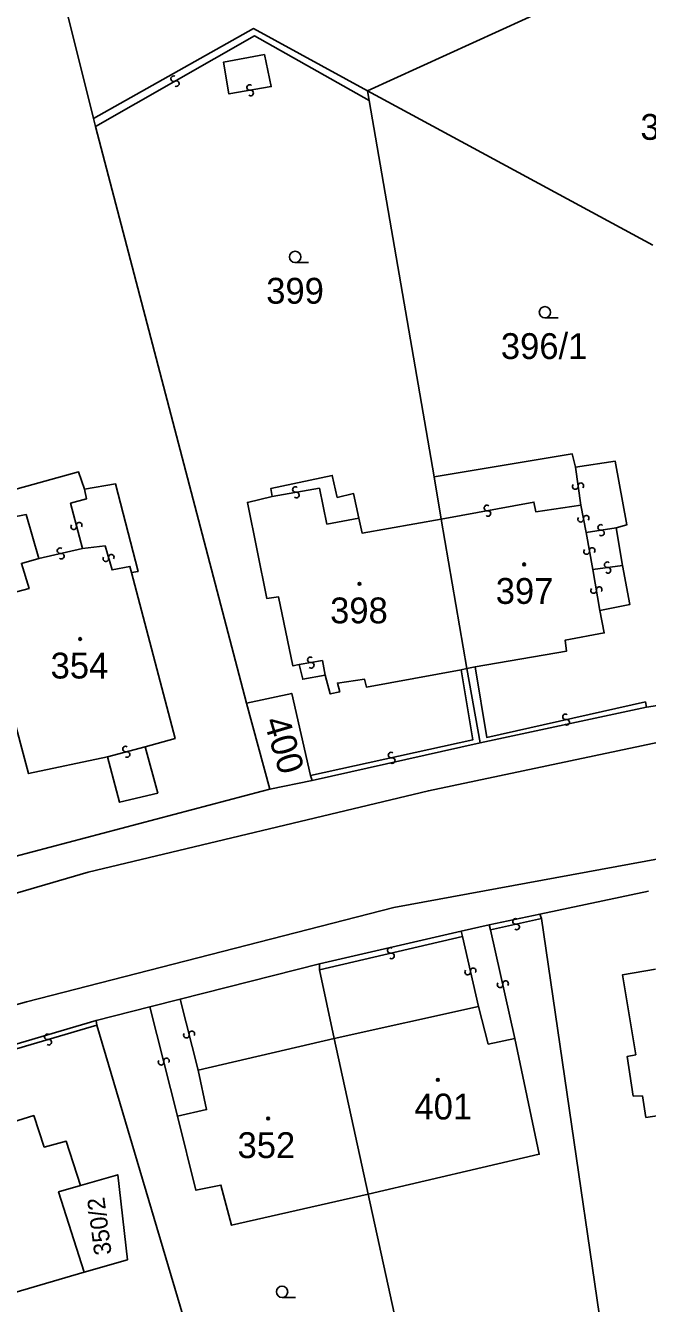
# Model space of a CAD drawing. Extents: x -600391 to -599491, y -1160176 to -1159402.
# Drawn here: x -600143.9 to -600103, y -1159661.1 to -1159577 of the extents above; entities that cross this region are included whole.
import ezdxf

# ---------------------------------------------------------------- set-up
doc = ezdxf.new("R2010")
doc.units = 0
for name, color, linetype in [('Level 1', 7, 'Continuous'), ('Level 13', 7, 'Continuous'), ('Level 3', 7, 'Continuous'), ('Level 4', 7, 'Continuous'), ('Level 5', 7, 'Continuous')]:
    doc.layers.add(name, color=color, linetype=linetype)

msp = doc.modelspace()

# ---------------------------------------------------------------- linework, layer by layer
at = {"layer": 'Level 1'}
for points in [[(-600121.42, -1159581.33), (-600078.14, -1159561.57), (-600077.84, -1159561.43)], [(-600139.46, -1159583.16), (-600143.28, -1159567.76)], [(-600139.46, -1159583.16), (-600128.92, -1159577.24), (-600121.42, -1159581.33)], [(-600121.31, -1159581.97), (-600121.42, -1159581.33)], [(-600121.42, -1159581.33), (-600102.66, -1159591.5)], [(-600117.04, -1159606.74), (-600121.31, -1159581.97)], [(-600139.31, -1159583.68), (-600139.46, -1159583.16)], [(-600129.39, -1159621.63), (-600139.31, -1159583.68)], [(-600107.76, -1159606.09), (-600107.96, -1159605.22), (-600117.04, -1159606.74)], [(-600105.08, -1159610.09), (-600104.37, -1159609.88), (-600105.15, -1159605.7), (-600107.76, -1159606.09)], [(-600143.04, -1159612.1), (-600143.88, -1159609.22), (-600144.88, -1159609.41), (-600145.27, -1159607.74), (-600140.43, -1159606.41), (-600140.05, -1159607.54)], [(-600127.69, -1159608.02), (-600127.79, -1159607.5), (-600123.75, -1159606.64), (-600123.42, -1159608.08), (-600122.35, -1159607.83), (-600122.01, -1159609.44)], [(-600116.59, -1159609.52), (-600117.04, -1159606.74)], [(-600140.05, -1159607.54), (-600138, -1159607.2), (-600136.52, -1159612.96), (-600136.95, -1159613.02)], [(-600125.92, -1159619.08), (-600126.33, -1159619.17), (-600127.29, -1159614.62), (-600128.05, -1159614.74), (-600129.33, -1159608.41), (-600127.69, -1159608.02)], [(-600122.01, -1159609.44), (-600121.79, -1159610.43), (-600116.59, -1159609.52)], [(-600114.89, -1159619.34), (-600116.59, -1159609.52)], [(-600104.67, -1159612.57), (-600105.08, -1159610.09)], [(-600138.52, -1159625.16), (-600143.73, -1159626.25), (-600146.06, -1159617.52), (-600146.57, -1159617.59), (-600146.86, -1159616.43), (-600145.35, -1159614.51), (-600143.69, -1159614.07), (-600144.19, -1159612.43), (-600143.04, -1159612.1)], [(-600106.14, -1159615.53), (-600104.17, -1159615.12), (-600104.67, -1159612.57)], [(-600136.95, -1159613.02), (-600134.08, -1159623.94), (-600136.06, -1159624.49)], [(-600114.36, -1159619.23), (-600108.34, -1159618.2), (-600108.44, -1159617.48), (-600105.86, -1159617), (-600106.14, -1159615.53)], [(-600124.22, -1159619.78), (-600125.69, -1159620.05), (-600125.92, -1159619.08)], [(-600115.28, -1159619.43), (-600121.5, -1159620.56), (-600121.63, -1159620.04), (-600123.41, -1159620.3), (-600123.25, -1159620.88), (-600123.88, -1159621.01), (-600124.22, -1159619.78)], [(-600114.89, -1159619.34), (-600115.28, -1159619.43)], [(-600114.89, -1159619.34), (-600114.36, -1159619.23)], [(-600114.03, -1159624.24), (-600114.89, -1159619.34)], [(-600125.18, -1159626.39), (-600126.41, -1159620.98), (-600129.39, -1159621.63)], [(-600127.86, -1159627.29), (-600129.39, -1159621.63)], [(-600103.08, -1159621.89), (-600114.03, -1159624.24)], [(-600100.08, -1159621.43), (-600103.08, -1159621.89)], [(-600136.06, -1159624.49), (-600135.23, -1159627.55), (-600137.73, -1159628.14), (-600138.52, -1159625.16)], [(-600114.03, -1159624.24), (-600125.06, -1159626.7)], [(-600125.06, -1159626.7), (-600127.86, -1159627.29)], [(-600125.06, -1159626.7), (-600125.18, -1159626.39)], [(-600127.86, -1159627.29), (-600128.36, -1159627.41), (-600148.13, -1159632.62)], [(-600110.1, -1159635.51), (-600102.96, -1159634)], [(-600115.26, -1159636.62), (-600113.43, -1159636.2)], [(-600113.43, -1159636.2), (-600110.1, -1159635.51)], [(-600110.1, -1159635.51), (-600109.98, -1159635.79)], [(-600109.98, -1159635.79), (-600104.36, -1159674.43)], [(-600124.58, -1159638.76), (-600115.26, -1159636.62)], [(-600133.74, -1159641.09), (-600124.58, -1159638.76)], [(-600124.58, -1159638.76), (-600124.59, -1159639.17)], [(-600124.59, -1159639.17), (-600123.63, -1159643.68)], [(-600101.52, -1159648.64), (-600103.12, -1159648.88), (-600103.35, -1159647.46), (-600103.95, -1159647.47), (-600104.36, -1159644.87), (-600103.79, -1159644.75), (-600104.67, -1159639.5), (-600102.48, -1159639.13)], [(-600135.74, -1159641.6), (-600133.74, -1159641.09)], [(-600139.28, -1159642.5), (-600135.74, -1159641.6)], [(-600114.14, -1159641.58), (-600123.63, -1159643.68)], [(-600111.73, -1159643.68), (-600113.49, -1159644.05), (-600114.14, -1159641.58)], [(-600146.21, -1159644.53), (-600139.28, -1159642.5)], [(-600139.28, -1159642.5), (-600139.22, -1159642.8)], [(-600139.22, -1159642.8), (-600132.03, -1159667.05)], [(-600123.63, -1159643.68), (-600132.57, -1159645.76)], [(-600123.63, -1159643.68), (-600121.38, -1159653.93)], [(-600121.38, -1159653.93), (-600110.14, -1159651.3), (-600111.73, -1159643.68)], [(-600132.57, -1159645.76), (-600132.01, -1159648.36), (-600133.92, -1159648.79)], [(-600144.77, -1159649.18), (-600143.38, -1159648.75), (-600142.69, -1159650.83), (-600141.24, -1159650.44), (-600140.3, -1159653.36)], [(-600133.92, -1159648.79), (-600132.71, -1159653.67), (-600131.07, -1159653.33), (-600130.38, -1159655.97), (-600121.38, -1159653.93)], [(-600140.3, -1159653.36), (-600137.86, -1159652.65), (-600137.22, -1159658.24), (-600140.07, -1159659.06)], [(-600140.3, -1159653.36), (-600141.75, -1159653.78), (-600140.07, -1159659.06)], [(-600121.38, -1159653.93), (-600119.22, -1159663.85)], [(-600140.07, -1159659.06), (-600147.93, -1159661.35)]]:
    msp.add_lwpolyline(points, dxfattribs=at)
at = {"layer": 'Level 13'}
for centre, start, end in [((-600134.18, -1159580.539), 67.09397, 299.19196), ((-600133.999, -1159580.86), 246.87951, 119.46951), ((-600129.181, -1159581.118), 46.95449, 279.54449), ((-600129.12, -1159581.482), 227.16894, 99.26694), ((-600126.17, -1159607.568), 47.25414, 279.35214), ((-600107.763, -1159607.365), 135.567, 7.66499), ((-600107.398, -1159607.315), 315.35254, 187.94254), ((-600126.109, -1159607.931), 227.03968, 99.62968), ((-600113.572, -1159608.778), 47.86758, 279.96557), ((-600113.507, -1159609.141), 227.65312, 100.24312), ((-600107.411, -1159609.523), 137.85479, 10.44479), ((-600107.048, -1159609.457), 318.06924, 190.16724), ((-600140.748, -1159610.006), 141.87335, 14.46335), ((-600140.391, -1159609.915), 322.08781, 194.1858), ((-600106.096, -1159610.057), 45.98838, 278.08638), ((-600106.043, -1159610.422), 225.77393, 98.36393), ((-600141.65, -1159611.59), 50.36735, 282.46535), ((-600141.569, -1159611.95), 230.15289, 102.74289), ((-600138.282, -1159612.02), 323.60508, 195.70308), ((-600107.021, -1159611.643), 137.60771, 10.19771), ((-600106.658, -1159611.578), 317.82216, 189.92016), ((-600138.637, -1159612.121), 143.39063, 15.98063), ((-600105.663, -1159612.517), 45.00606, 277.10406), ((-600105.616, -1159612.883), 224.79161, 97.38161), ((-600106.561, -1159614.211), 137.03304, 9.62304), ((-600106.198, -1159614.15), 317.24749, 189.34549), ((-600125.189, -1159618.768), 47.07939, 279.17738), ((-600125.13, -1159619.132), 226.86493, 99.45493), ((-600108.409, -1159622.52), 49.73937, 282.32937), ((-600108.331, -1159622.88), 229.95383, 102.05183), ((-600137.338, -1159624.642), 52.39369, 284.98369), ((-600137.243, -1159624.998), 232.60814, 104.70614), ((-600119.879, -1159625.04), 49.57901, 282.16901), ((-600119.802, -1159625.4), 229.79347, 101.89147), ((-600111.699, -1159635.98), 49.95569, 282.05369), ((-600111.621, -1159636.34), 229.74124, 102.33124), ((-600119.93, -1159637.89), 50.54529, 282.64328), ((-600119.849, -1159638.249), 230.33083, 102.92083), ((-600114.84, -1159639.31), 139.9894, 12.5794), ((-600114.48, -1159639.231), 320.20386, 192.30185), ((-600112.71, -1159640.15), 139.86539, 12.45539), ((-600112.35, -1159640.071), 320.07985, 192.17784), ((-600142.491, -1159643.573), 53.83461, 285.93261), ((-600142.389, -1159643.927), 233.62016, 106.21016), ((-600133.339, -1159643.464), 141.22339, 13.81339), ((-600132.981, -1159643.377), 321.43784, 193.53584), ((-600135.009, -1159645.244), 141.36315, 13.95315), ((-600134.651, -1159645.156), 321.5776, 193.6756)]:
    msp.add_arc(centre, 0.184, start, end, dxfattribs=at)
at = {"layer": 'Level 3'}
for points in [[(-600139.31, -1159583.68), (-600128.87, -1159577.72), (-600121.31, -1159581.97)], [(-600128.21, -1159578.94), (-600127.76, -1159581.06), (-600130.54, -1159581.54), (-600130.89, -1159579.44), (-600128.21, -1159578.94)], [(-600107.4, -1159608.59), (-600107.76, -1159606.09)], [(-600140.05, -1159607.54), (-600139.92, -1159608.18), (-600140.96, -1159608.47), (-600140.18, -1159611.44)], [(-600127.69, -1159608.02), (-600124.59, -1159607.48), (-600124.1, -1159609.84), (-600122.01, -1159609.44)], [(-600116.59, -1159609.52), (-600110.49, -1159608.39), (-600110.37, -1159609.03), (-600107.4, -1159608.59)], [(-600107.4, -1159608.59), (-600107.06, -1159610.39)], [(-600107.06, -1159610.39), (-600105.08, -1159610.09)], [(-600107.06, -1159610.39), (-600106.61, -1159612.83)], [(-600143.04, -1159612.1), (-600140.18, -1159611.44)], [(-600140.18, -1159611.44), (-600138.69, -1159611.28), (-600138.23, -1159612.86), (-600137.05, -1159612.62), (-600136.95, -1159613.02)], [(-600106.61, -1159612.83), (-600104.67, -1159612.57)], [(-600106.61, -1159612.83), (-600106.14, -1159615.53)], [(-600222.98, -1159662.43), (-600197.1, -1159651.98), (-600181.79, -1159646.14), (-600171.88, -1159642.69), (-600156.03, -1159637.47), (-600139.81, -1159632.74), (-600117.42, -1159627.38), (-600101.85, -1159624.11), (-600090.07, -1159622.63), (-600079.63, -1159622.19), (-600068.02, -1159622.39), (-600061.86, -1159622.84), (-600057.25, -1159623.21), (-600056.25, -1159623.07), (-600055.38, -1159622.82), (-600054.54, -1159622.45), (-600053.67, -1159621.92), (-600052.9, -1159621.3), (-600052.07, -1159620.38), (-600051.42, -1159619.31), (-600050.99, -1159618.27)], [(-600125.92, -1159619.08), (-600124.4, -1159618.82), (-600124.22, -1159619.78)], [(-600115.28, -1159619.43), (-600114.51, -1159624.04), (-600125.18, -1159626.39)], [(-600103.08, -1159621.89), (-600103.15, -1159621.54), (-600113.59, -1159623.87), (-600114.36, -1159619.23)], [(-600136.06, -1159624.49), (-600138.52, -1159625.16)], [(-600035.85, -1159643.34), (-600049.82, -1159635.36), (-600060.74, -1159631.3), (-600072.82, -1159629.21), (-600091.45, -1159629.86), (-600119.7, -1159635.07), (-600143.85, -1159641.26), (-600152.08, -1159643.56), (-600164.07, -1159647.45), (-600183.74, -1159654.52), (-600220.33, -1159668.88), (-600221.64, -1159669.68), (-600223.01, -1159670.87), (-600224.25, -1159672.44), (-600224.88, -1159673.64), (-600225.22, -1159674.49), (-600225.55, -1159675.64)], [(-600113.43, -1159636.2), (-600113.34, -1159636.54)], [(-600113.34, -1159636.54), (-600109.98, -1159635.79)], [(-600124.59, -1159639.17), (-600115.19, -1159636.97)], [(-600115.19, -1159636.97), (-600115.26, -1159636.62)], [(-600115.19, -1159636.97), (-600114.14, -1159641.58)], [(-600113.34, -1159636.54), (-600111.73, -1159643.68)], [(-600133.74, -1159641.09), (-600132.57, -1159645.76)], [(-600135.74, -1159641.6), (-600133.92, -1159648.79)], [(-600145.41, -1159647.06), (-600145.02, -1159646.88), (-600145.65, -1159644.7), (-600139.22, -1159642.8)]]:
    msp.add_lwpolyline(points, dxfattribs=at)
at = {"layer": 'Level 5'}
for p, q in [((-600126.19, -1159592.64), (-600125.315, -1159592.64)), ((-600109.76, -1159596.28), (-600108.885, -1159596.28)), ((-600127.05, -1159660.72), (-600126.175, -1159660.72))]:
    msp.add_line(p, q, dxfattribs=at)
for centre, radius in [((-600126.19, -1159592.265), 0.375), ((-600109.76, -1159595.905), 0.375), ((-600111.13, -1159612.49), 0.09), ((-600111.13, -1159612.49), 0.0521), ((-600121.96, -1159613.77), 0.09), ((-600121.96, -1159613.77), 0.0521), ((-600140.33, -1159617.4), 0.09), ((-600140.33, -1159617.4), 0.0521), ((-600116.8, -1159646.41), 0.09), ((-600116.8, -1159646.41), 0.0521), ((-600127.97, -1159648.95), 0.09), ((-600127.97, -1159648.95), 0.0521), ((-600127.05, -1159660.345), 0.375)]:
    msp.add_circle(centre, radius, dxfattribs=at)

# ---------------------------------------------------------------- texts
at = {"layer": 'Level 4'}
for s, p in [('391', (-600103.484, -1159584.56)), ('399', (-600128.091, -1159595.34)), ('396/1', (-600112.659, -1159598.98)), ('397', (-600112.996, -1159615.09)), ('398', (-600123.889, -1159616.37)), ('354', (-600142.272, -1159620)), ('401', (-600118.341, -1159649.01)), ('352', (-600129.977, -1159651.55))]:
    msp.add_text(s, height=1.7, dxfattribs=at).set_placement(p)
for s, height, rotation, p in [('400', 1.7, 286.51572, (-600128.264, -1159622.782)), ('350/2', 1.14, 97.40178, (-600138.252, -1159657.859))]:
    msp.add_text(s, height=height, rotation=rotation, dxfattribs=at).set_placement(p)

doc.saveas('drawing.dxf')
